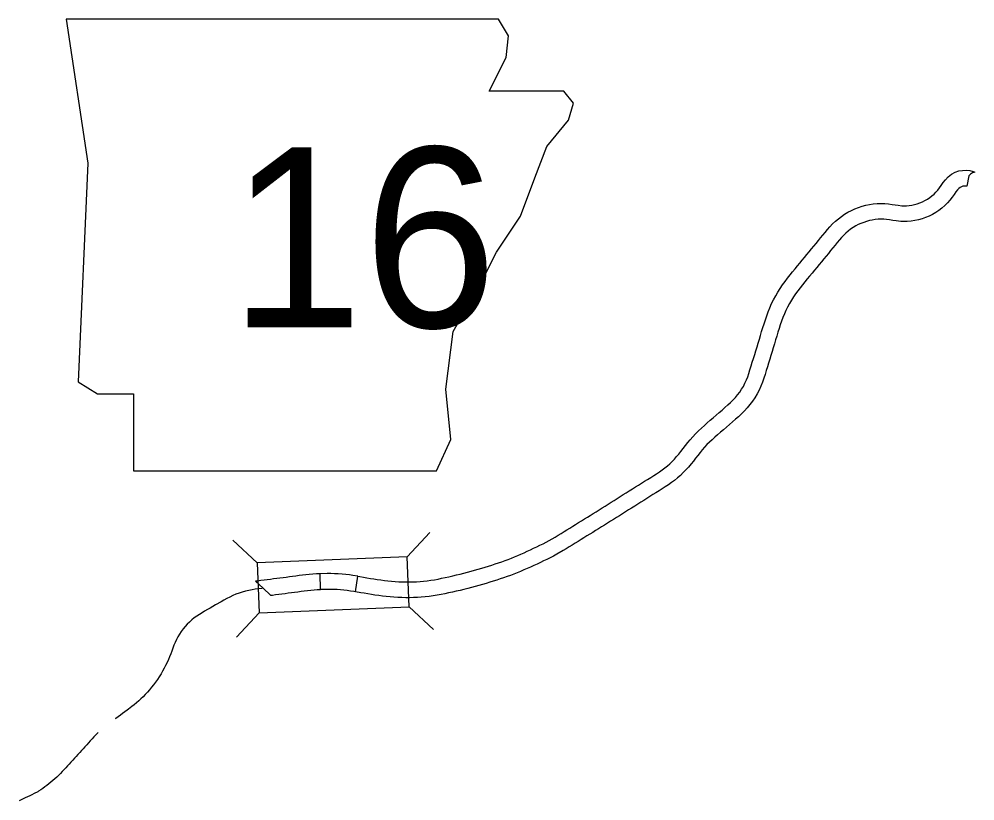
# Model space of a CAD drawing. Extents: x 77230 to 630905, y 790554 to 1662844.
# Drawn here: x 399408 to 414543, y 1390798 to 1403184 of the extents above; entities that cross this region are included whole.
import ezdxf

# ---------------------------------------------------------------- set-up
doc = ezdxf.new("R2010")
doc.units = 0
for name, color, linetype in [('Level 10', 7, 'Continuous'), ('Level 19', 7, 'Continuous'), ('Level 24', 7, 'Continuous')]:
    doc.layers.add(name, color=color, linetype=linetype)

msp = doc.modelspace()

# ---------------------------------------------------------------- linework, layer by layer
at = {"layer": 'Level 10'}
for points in [[(411577, 1399081), (411617, 1399131), (411656, 1399179), (411695, 1399226), (411734, 1399273), (411772, 1399319), (411810, 1399364), (411847, 1399409), (411884, 1399454), (411921, 1399498), (411957, 1399543), (411993, 1399587), (412029, 1399631), (412065, 1399674), (412101, 1399718), (412136, 1399761), (412171, 1399804), (412208, 1399849), (412247, 1399894), (412289, 1399939), (412334, 1399981), (412381, 1400021), (412430, 1400059), (412481, 1400093), (412533, 1400124), (412587, 1400153), (412643, 1400178), (412699, 1400200), (412756, 1400219), (412814, 1400235), (412874, 1400247), (412933, 1400256), (412994, 1400262), (413055, 1400264), (413115, 1400262), (413175, 1400257), (413231, 1400249), (413281, 1400241), (413328, 1400234), (413387, 1400228), (413416, 1400227), (413461, 1400228), (413504, 1400231), (413546, 1400238), (413589, 1400247), (413631, 1400259), (413672, 1400273), (413713, 1400290), (413753, 1400310), (413791, 1400333), (413828, 1400357), (413864, 1400384), (413897, 1400413), (413927, 1400443), (413956, 1400475), (413982, 1400510), (414009, 1400549), (414040, 1400593), (414076, 1400640), (414121, 1400687), (414173, 1400727), (414231, 1400758), (414290, 1400778), (414349, 1400788), (414405, 1400790), (414461, 1400784), (414515, 1400771), (414543, 1400760), (414506, 1400748), (414474, 1400728), (414445, 1400699), (414414, 1400538)], [(414414, 1400538), (414397, 1400540), (414374, 1400539), (414352, 1400535), (414331, 1400528), (414310, 1400517), (414288, 1400500), (414266, 1400477), (414242, 1400445), (414215, 1400406), (414184, 1400362), (414149, 1400316), (414109, 1400271), (414067, 1400230), (414021, 1400190), (413974, 1400154), (413924, 1400121), (413872, 1400090), (413818, 1400063), (413762, 1400040), (413706, 1400020), (413649, 1400004), (413591, 1399992), (413532, 1399983), (413473, 1399978), (413414, 1399977), (413371, 1399978), (413298, 1399986), (413243, 1399993), (413192, 1400002), (413145, 1400009), (413100, 1400013), (413055, 1400014), (413011, 1400013), (412965, 1400008), (412919, 1400001), (412873, 1399991), (412828, 1399979), (412783, 1399964), (412739, 1399947), (412697, 1399929), (412656, 1399907), (412616, 1399882), (412576, 1399855), (412538, 1399826), (412501, 1399795), (412466, 1399762), (412432, 1399726), (412399, 1399687), (412365, 1399646), (412330, 1399603), (412294, 1399560), (412259, 1399516), (412223, 1399472), (412187, 1399428), (412151, 1399384), (412114, 1399339), (412077, 1399295), (412040, 1399250), (412002, 1399204), (411964, 1399159), (411926, 1399113), (411888, 1399067), (411850, 1399021), (411811, 1398974), (411774, 1398927)], [(407801, 1394924), (407896, 1394979), (407943, 1395007), (407991, 1395036), (408037, 1395064), (408084, 1395093), (408129, 1395121), (408175, 1395150), (408221, 1395179), (408267, 1395207), (408314, 1395236), (408360, 1395265), (408407, 1395293), (408453, 1395322), (408500, 1395351), (408546, 1395380), (408593, 1395410), (408641, 1395440), (408688, 1395469), (408735, 1395499), (408783, 1395529), (408830, 1395559), (408878, 1395589), (408926, 1395619), (408974, 1395650), (409023, 1395680), (409071, 1395711), (409120, 1395741), (409169, 1395772), (409217, 1395801), (409264, 1395831), (409312, 1395862), (409361, 1395892), (409410, 1395922), (409457, 1395952), (409503, 1395981), (409548, 1396011), (409591, 1396042), (409633, 1396073), (409673, 1396106), (409712, 1396140), (409749, 1396176), (409785, 1396213), (409820, 1396252), (409854, 1396293), (409888, 1396336), (409924, 1396382), (409960, 1396428), (409998, 1396475), (410036, 1396521), (410077, 1396568), (410120, 1396615), (410166, 1396662), (410213, 1396705), (410260, 1396747), (410306, 1396788), (410353, 1396828), (410400, 1396869), (410446, 1396909), (410493, 1396949), (410539, 1396991), (410586, 1397032), (410632, 1397072), (410675, 1397111), (410714, 1397150), (410751, 1397190), (410786, 1397232), (410819, 1397276), (410849, 1397321), (410877, 1397366), (410902, 1397416), (410926, 1397467), (410946, 1397518), (410964, 1397571), (410982, 1397630), (411000, 1397689), (411018, 1397749), (411037, 1397809), (411056, 1397870), (411074, 1397930), (411093, 1397990), (411112, 1398051), (411130, 1398111), (411148, 1398173), (411166, 1398234), (411185, 1398296), (411204, 1398358), (411225, 1398421), (411247, 1398485), (411270, 1398548), (411296, 1398612), (411325, 1398676), (411356, 1398738), (411389, 1398799), (411423, 1398857), (411459, 1398916), (411497, 1398974), (411537, 1399029), (411577, 1399081)], [(411774, 1398927), (411738, 1398880), (411703, 1398832), (411670, 1398782), (411639, 1398730), (411607, 1398676), (411578, 1398622), (411551, 1398568), (411526, 1398513), (411503, 1398457), (411482, 1398400), (411462, 1398342), (411443, 1398283), (411424, 1398223), (411406, 1398162), (411388, 1398102), (411369, 1398040), (411351, 1397978), (411332, 1397917), (411313, 1397856), (411294, 1397796), (411276, 1397735), (411257, 1397675), (411239, 1397615), (411221, 1397556), (411202, 1397495), (411181, 1397432), (411156, 1397368), (411127, 1397306), (411095, 1397245), (411060, 1397186), (411022, 1397130), (410982, 1397077), (410939, 1397025), (410894, 1396976), (410846, 1396929), (410798, 1396885), (410751, 1396844), (410705, 1396803), (410658, 1396762), (410611, 1396720), (410563, 1396679), (410517, 1396639), (410470, 1396599), (410425, 1396559), (410381, 1396520), (410340, 1396482), (410301, 1396443), (410264, 1396402), (410227, 1396360), (410191, 1396316), (410156, 1396272), (410120, 1396228), (410085, 1396182), (410048, 1396136), (410009, 1396088), (409968, 1396043), (409925, 1395999), (409881, 1395956), (409835, 1395915), (409787, 1395876), (409739, 1395840), (409690, 1395805), (409640, 1395772), (409590, 1395740), (409542, 1395710), (409493, 1395680), (409445, 1395650), (409398, 1395620), (409349, 1395589), (409300, 1395559), (409252, 1395529), (409204, 1395499), (409156, 1395469), (409108, 1395438), (409059, 1395408), (409011, 1395378), (408964, 1395347), (408916, 1395317), (408868, 1395287), (408821, 1395258), (408774, 1395228), (408726, 1395198), (408679, 1395169), (408632, 1395139), (408585, 1395110), (408538, 1395080), (408491, 1395052), (408445, 1395023), (408399, 1394995), (408353, 1394967), (408308, 1394938), (408262, 1394909), (408215, 1394880), (408168, 1394851), (408120, 1394822), (408072, 1394793), (408023, 1394764), (407921, 1394705)], [(404771, 1394357), (404804, 1394352), (404860, 1394343), (404915, 1394333), (404970, 1394324), (405025, 1394315), (405080, 1394307), (405136, 1394298), (405193, 1394291), (405249, 1394284), (405306, 1394278), (405362, 1394274), (405419, 1394270), (405476, 1394268), (405532, 1394267), (405589, 1394267), (405645, 1394268), (405701, 1394271), (405758, 1394274), (405814, 1394279), (405871, 1394286), (405927, 1394294), (405985, 1394303), (406042, 1394313), (406099, 1394325), (406157, 1394337), (406215, 1394350), (406274, 1394363), (406333, 1394377), (406391, 1394391), (406449, 1394405), (406507, 1394420), (406564, 1394436), (406620, 1394452), (406677, 1394468), (406733, 1394484), (406787, 1394500), (406840, 1394517), (406893, 1394534), (406946, 1394552), (406999, 1394570), (407051, 1394588), (407103, 1394606), (407153, 1394625), (407203, 1394645), (407254, 1394665), (407304, 1394687), (407355, 1394708), (407405, 1394730), (407455, 1394753), (407505, 1394776), (407555, 1394800), (407605, 1394824), (407655, 1394848), (407704, 1394872), (407753, 1394898), (407801, 1394924)], [(407921, 1394705), (407870, 1394677), (407818, 1394650), (407765, 1394624), (407714, 1394599), (407662, 1394574), (407611, 1394550), (407559, 1394526), (407507, 1394502), (407454, 1394479), (407402, 1394457), (407350, 1394435), (407296, 1394413), (407243, 1394392), (407188, 1394371), (407134, 1394352), (407079, 1394333), (407025, 1394315), (406971, 1394297), (406916, 1394279), (406860, 1394261), (406803, 1394244), (406746, 1394228), (406689, 1394211), (406630, 1394195), (406571, 1394179), (406512, 1394163), (406451, 1394148), (406391, 1394134), (406330, 1394119), (406270, 1394106), (406210, 1394092), (406149, 1394080), (406089, 1394068), (406027, 1394057), (405965, 1394047), (405902, 1394038), (405839, 1394031), (405777, 1394025), (405715, 1394021), (405653, 1394018), (405591, 1394017), (405530, 1394017), (405469, 1394018), (405407, 1394020), (405344, 1394024), (405283, 1394029), (405221, 1394036), (405161, 1394043), (405102, 1394051), (405043, 1394059), (404986, 1394068), (404929, 1394077), (404873, 1394087), (404819, 1394096), (404733, 1394110), (404771, 1394357)], [(404181, 1394147), (404173, 1394397), (404117, 1394394), (404060, 1394391), (404003, 1394386), (403948, 1394380), (403893, 1394374), (403841, 1394367), (403789, 1394360), (403738, 1394353), (403687, 1394347), (403637, 1394340), (403588, 1394334), (403537, 1394327), (403487, 1394321), (403437, 1394314), (403387, 1394308), (403337, 1394301), (403286, 1394295), (403234, 1394288), (403182, 1394281), (403152, 1394277), (403274, 1394167), (403388, 1394056)], [(404771, 1394357), (404694, 1394369), (404638, 1394377), (404581, 1394385), (404522, 1394391), (404462, 1394396), (404403, 1394398), (404344, 1394399), (404287, 1394399), (404173, 1394397)], [(403274, 1394167), (403251, 1394164), (403199, 1394157), (403148, 1394150), (403096, 1394141), (403044, 1394131), (402992, 1394119), (402941, 1394106), (402890, 1394090), (402840, 1394072), (402791, 1394051), (402743, 1394028), (402696, 1394004), (402650, 1393979), (402605, 1393954), (402518, 1393902)], [(403388, 1394056), (403419, 1394060), (403469, 1394066), (403519, 1394073), (403569, 1394079), (403620, 1394086), (403670, 1394092), (403720, 1394099), (403771, 1394106), (403821, 1394112), (403873, 1394119), (403924, 1394126), (403975, 1394132), (404027, 1394137), (404078, 1394141), (404130, 1394145), (404181, 1394147)], [(404733, 1394110), (404710, 1394113), (404656, 1394121), (404603, 1394129), (404550, 1394137), (404499, 1394142), (404447, 1394146), (404395, 1394148), (404342, 1394149), (404289, 1394149), (404181, 1394147)], [(402518, 1393902), (402475, 1393878), (402432, 1393853), (402389, 1393829), (402346, 1393805), (402304, 1393779), (402262, 1393753), (402221, 1393726), (402180, 1393696), (402141, 1393665), (402104, 1393632), (402069, 1393597), (402036, 1393560), (402005, 1393522), (401975, 1393482), (401947, 1393441), (401922, 1393398), (401899, 1393354), (401878, 1393309), (401859, 1393264), (401842, 1393218), (401825, 1393172), (401808, 1393126), (401790, 1393081), (401771, 1393036), (401750, 1392990), (401728, 1392945), (401705, 1392900), (401681, 1392854), (401655, 1392809), (401628, 1392765), (401599, 1392721), (401569, 1392679), (401538, 1392638), (401506, 1392598), (401473, 1392559), (401440, 1392521), (401406, 1392484), (401372, 1392448), (401337, 1392414), (401301, 1392381), (401265, 1392350), (401229, 1392320), (401193, 1392291), (401142, 1392252), (401120, 1392237), (401084, 1392210), (401047, 1392184), (401011, 1392158), (400974, 1392132), (400937, 1392106), (400929, 1392100)], [(400657, 1391881), (400622, 1391844), (400592, 1391811), (400563, 1391779), (400535, 1391748), (400506, 1391716), (400478, 1391685), (400450, 1391655), (400422, 1391624), (400395, 1391594), (400368, 1391563), (400340, 1391533), (400312, 1391503), (400284, 1391473), (400256, 1391443), (400228, 1391412), (400200, 1391382), (400173, 1391351), (400145, 1391321), (400117, 1391291), (400089, 1391262), (400061, 1391232), (400032, 1391203), (400003, 1391174), (399973, 1391147), (399942, 1391120), (399911, 1391094), (399880, 1391069), (399849, 1391043), (399817, 1391019), (399785, 1390995), (399751, 1390973), (399716, 1390952), (399703, 1390943), (399646, 1390913), (399611, 1390895), (399576, 1390878), (399541, 1390861), (399506, 1390844), (399473, 1390829), (399440, 1390813), (399408, 1390798)]]:
    msp.add_lwpolyline(points, dxfattribs=at)
at = {"layer": 'Level 19'}
for p, q in [((405553, 1394665), (405912, 1395052)), ((403179, 1394571), (402791, 1394929)), ((405585, 1393873), (405972, 1393515)), ((403210, 1393779), (402852, 1393392))]:
    msp.add_line(p, q, dxfattribs=at)
msp.add_lwpolyline([(403210, 1393779), (405585, 1393873), (405553, 1394665), (403179, 1394571)], close=True, dxfattribs=at)
at = {"layer": 'Level 24'}
msp.add_lwpolyline([(400153, 1403184), (400496, 1400900), (400343, 1397436), (400648, 1397246), (401219, 1397246), (401219, 1396028), (406015, 1396028), (406243, 1396523), (406167, 1397322), (406281, 1398236), (406700, 1398959), (406967, 1399492), (407347, 1400063), (407576, 1400672), (407766, 1401167), (408109, 1401585), (408185, 1401852), (408033, 1402042), (406852, 1402042), (407119, 1402575), (407157, 1402918), (406999, 1403181)], close=True, dxfattribs=at)

# ---------------------------------------------------------------- texts
msp.add_text('16', height=2851.2, dxfattribs=at).set_placement((402737, 1398299))

doc.saveas('drawing.dxf')
